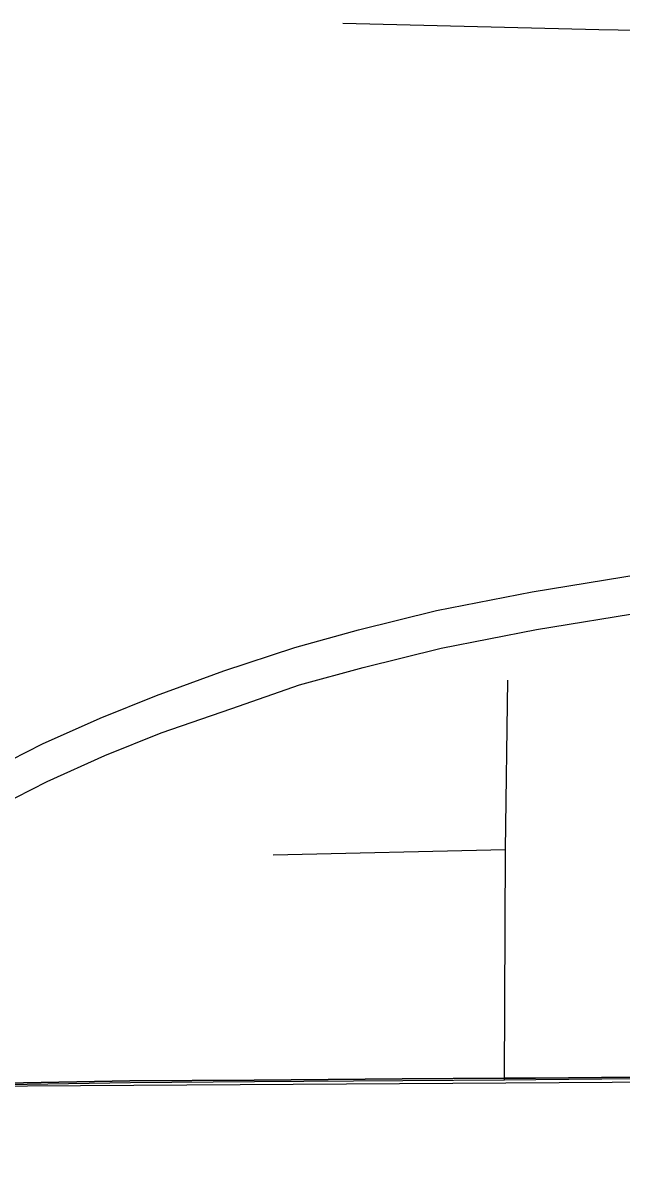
# Model space of a CAD drawing. Extents: x 0 to 34, y -5 to 22.
# Drawn here: x 4.6717 to 4.8967, y 16.5184 to 16.9509 of the extents above; entities that cross this region are included whole.
import ezdxf

# ---------------------------------------------------------------- set-up
doc = ezdxf.new("R2010")
doc.units = 0
for name, color, linetype in [('GM_X_City_Street', 7, 'Continuous'), ('GM_X_County_Road', 7, 'Continuous'), ('GM_X_Section', 7, 'Continuous'), ('GM_X_State_Route', 7, 'Continuous'), ('GM_X_US_Route', 7, 'Continuous'), ('SC_Scratch2', 7, 'Continuous'), ('SH_Cut_Line', 7, 'Continuous')]:
    doc.layers.add(name, color=color, linetype=linetype)

msp = doc.modelspace()

# ---------------------------------------------------------------- linework, layer by layer
at = {"layer": 'GM_X_City_Street'}
msp.add_line((4.76572, 16.63863), (4.85295, 16.64064), dxfattribs=at)
for points in [[(4.79185, 16.95087), (4.88799, 16.9485), (5.06348, 16.94542)], [(4.85262, 16.55414), (4.85295, 16.64064), (4.85389, 16.7041)]]:
    msp.add_lwpolyline(points, dxfattribs=at)
at = {"layer": 'GM_X_County_Road'}
for points in [[(4.85262, 16.55414), (4.8644, 16.5542), (4.92651, 16.55482), (4.96382, 16.55496), (4.97803, 16.55515), (4.97974, 16.55517)], [(4.53908, 16.55248), (4.54431, 16.55186), (4.54891, 16.55162), (4.55655, 16.5514), (4.58758, 16.55164), (4.6159, 16.55207), (4.66553, 16.55236), (4.71212, 16.55316), (4.75873, 16.55345), (4.81438, 16.55391), (4.85262, 16.55414)]]:
    msp.add_lwpolyline(points, dxfattribs=at)
at = {"layer": 'GM_X_Section'}
msp.add_lwpolyline([(5.13269, 16.55486), (5.13934, 15.60648), (4.13415, 15.59362), (4.1248, 16.54694), (4.55343, 16.55113), (5.05286, 16.55425)], close=True, dxfattribs=at)
at = {"layer": 'GM_X_State_Route'}
for points in [[(4.60225, 16.62281), (4.61583, 16.63136), (4.63634, 16.64301), (4.65717, 16.65416), (4.68079, 16.66614), (4.70245, 16.67582), (4.72361, 16.68435), (4.75019, 16.69353), (4.77562, 16.70239), (4.79957, 16.70895), (4.82877, 16.71617), (4.86469, 16.72323), (4.90603, 16.72995), (4.96273, 16.73929), (4.96854, 16.74045), (5.06235, 16.7562), (5.13406, 16.76831), (5.15277, 16.7708), (5.17187, 16.77484), (5.19217, 16.77963), (5.22581, 16.78974)], [(4.65543, 16.66825), (4.67905, 16.68023), (4.70071, 16.68991), (4.72187, 16.69844), (4.74723, 16.7077), (4.77388, 16.71648), (4.79783, 16.72304), (4.82703, 16.73026), (4.86295, 16.73732), (4.9043, 16.74404)]]:
    msp.add_lwpolyline(points, dxfattribs=at)
at = {"layer": 'GM_X_US_Route'}
for points in [[(5.31007, 16.55885), (5.29793, 16.55882), (5.29546, 16.55882), (5.21148, 16.55849), (5.20223, 16.5585), (5.18052, 16.55825), (5.15607, 16.5578), (5.13497, 16.55774), (5.11894, 16.55769), (5.07852, 16.55659), (5.06226, 16.55631), (5.03815, 16.55589), (4.98057, 16.55573), (4.97953, 16.55572), (4.97783, 16.5557), (4.96361, 16.55551), (4.92631, 16.55537), (4.8642, 16.55475), (4.85241, 16.55469), (4.81417, 16.55446), (4.75852, 16.554), (4.71191, 16.55371), (4.66533, 16.55291)], [(4.66533, 16.55291), (4.71191, 16.55371), (4.75852, 16.554), (4.81417, 16.55446), (4.85241, 16.55469), (4.8642, 16.55475), (4.92631, 16.55537), (4.96361, 16.55551), (4.97783, 16.5557), (4.97953, 16.55572), (4.98057, 16.55573), (5.03815, 16.55589), (5.06226, 16.55631), (5.07852, 16.55659), (5.11894, 16.55769), (5.13497, 16.55774), (5.15607, 16.5578), (5.18052, 16.55825), (5.20223, 16.5585), (5.21148, 16.55849), (5.29546, 16.55882), (5.29793, 16.55882), (5.31007, 16.55885)]]:
    msp.add_lwpolyline(points, dxfattribs=at)
at = {"layer": 'SC_Scratch2'}
msp.add_lwpolyline([(4.66533, 16.55291), (4.71191, 16.55371), (4.75852, 16.554), (4.81417, 16.55446), (4.85241, 16.55469), (4.8642, 16.55475), (4.92631, 16.55537), (4.96361, 16.55551), (4.97783, 16.5557), (4.97953, 16.55572), (4.98057, 16.55573), (5.03815, 16.55589), (5.06226, 16.55631), (5.07852, 16.55659), (5.11894, 16.55769), (5.13497, 16.55774), (5.15607, 16.5578), (5.18052, 16.55825), (5.20223, 16.5585), (5.21148, 16.55849), (5.29546, 16.55882), (5.29793, 16.55882), (5.31007, 16.55885)], dxfattribs=at)
at = {"layer": 'SH_Cut_Line'}
for points in [[(4.66533, 16.55291), (4.71191, 16.55371), (4.75852, 16.554), (4.81417, 16.55446), (4.85241, 16.55469), (4.8642, 16.55475), (4.92631, 16.55537), (4.96361, 16.55551), (4.97783, 16.5557), (4.97953, 16.55572), (4.98057, 16.55573), (5.03815, 16.55589), (5.06226, 16.55631), (5.07852, 16.55659), (5.11894, 16.55769), (5.13497, 16.55774), (5.15607, 16.5578), (5.18052, 16.55825), (5.20223, 16.5585), (5.21148, 16.55849), (5.29546, 16.55882), (5.29793, 16.55882), (5.31007, 16.55885)], [(5.31007, 16.55885), (5.29793, 16.55882), (5.29546, 16.55882), (5.21148, 16.55849), (5.20223, 16.5585), (5.18052, 16.55825), (5.15607, 16.5578), (5.13497, 16.55774), (5.11894, 16.55769), (5.07852, 16.55659), (5.06226, 16.55631), (5.03815, 16.55589), (4.98057, 16.55573), (4.97953, 16.55572), (4.97783, 16.5557), (4.96361, 16.55551), (4.92631, 16.55537), (4.8642, 16.55475), (4.85241, 16.55469), (4.81417, 16.55446), (4.75852, 16.554), (4.71191, 16.55371), (4.66533, 16.55291)]]:
    msp.add_lwpolyline(points, dxfattribs=at)

doc.saveas('drawing.dxf')
